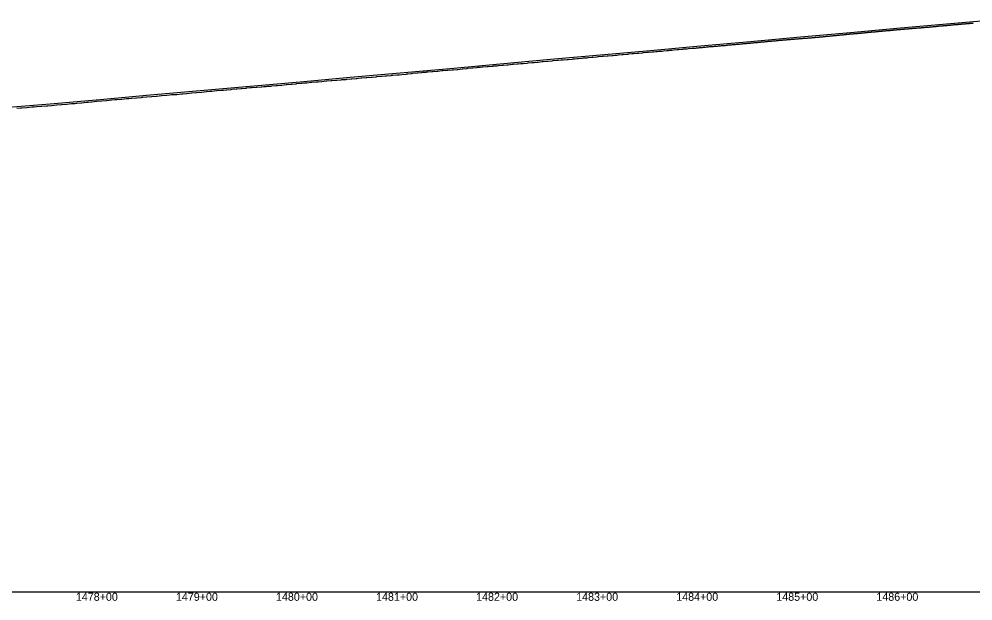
# Model space of a CAD drawing. Extents: x -3793 to 50787, y -1075 to 6138.
# Drawn here: x 35158 to 36111, y -1009 to -428 of the extents above; entities that cross this region are included whole.
import ezdxf

# ---------------------------------------------------------------- set-up
doc = ezdxf.new("R2010")
doc.units = 0
for name, color, linetype in [('RD_DDB_Profile_EX', 7, 'Continuous'), ('RD_DDB_Profile_PR', 7, 'Continuous'), ('RD_DDB_StaTX', 7, 'Continuous'), ('RD_GPK_Profile_Cell', 7, 'Continuous')]:
    doc.layers.add(name, color=color, linetype=linetype)

msp = doc.modelspace()

# ---------------------------------------------------------------- linework, layer by layer
at = {"layer": 'RD_DDB_Profile_EX'}
for points in [[(36006.48916, -441.16564), (36007.155562, -441.132325), (36007.491797, -441.098745), (36008.15134, -441.032195), (36008.48784, -440.9818), (36009.154123, -440.914965), (36009.488102, -440.86443), (36010.153177, -440.831165), (36010.491205, -440.81408), (36011.149162, -440.81397), (36011.487218, -440.81393), (36012.151583, -440.813855), (36012.489811, -440.78007), (36013.154005, -440.68061), (36013.489053, -440.6468), (36014.153416, -440.547015), (36014.493088, -440.529865), (36015.149419, -440.43059), (36015.489118, -440.396675), (36016.15184, -440.330505), (36016.488345, -440.31351), (36017.150875, -440.214325), (36017.490936, -440.19734), (36018.153656, -440.197025), (36018.494971, -440.111785), (36019.149676, -440.01275), (36019.491017, -439.99569), (36020.152097, -439.929685), (36020.490228, -439.861505), (36021.151116, -439.79551), (36021.492819, -439.77843), (36022.146955, -439.74538), (36022.489367, -439.728095), (36023.149933, -439.62895), (36023.565172, -439.608025), (36024.148941, -439.57887), (36024.492069, -439.54462), (36025.151369, -439.478815), (36025.494615, -439.46167), (36026.147231, -439.461605), (36026.491135, -439.409985), (36027.149851, -439.40993), (36027.490278, -439.358435), (36028.149214, -439.25942), (36028.493772, -439.22502), (36029.145089, -439.126505), (36029.489807, -439.09209), (36030.147518, -439.026425), (36030.492854, -439.008985), (36031.150139, -438.94337), (36031.491983, -438.908885), (36032.149128, -438.843285), (36032.494529, -438.826035), (36033.145376, -438.79284), (36033.491524, -438.74102), (36034.147805, -438.74096), (36034.491142, -438.706105), (36035.146973, -438.57521), (36035.493688, -438.5233), (36036.149401, -438.457835), (36036.496234, -438.457805), (36037.145663, -438.42465), (36037.493222, -438.37263), (36038.1481, -438.30727), (36038.492783, -438.289665), (36039.147264, -438.22435), (36039.495285, -438.206975), (36040.143544, -438.173905), (36040.492257, -438.17389), (36041.145981, -438.10865), (36041.491306, -438.056435), (36042.144943, -437.991205), (36042.49431, -437.938755), (36043.147926, -437.905735), (36043.497752, -437.90572), (36044.143862, -437.840565), (36044.493793, -437.78819), (36045.146299, -437.72307), (36045.49283, -437.705585), (36046.145605, -437.672635), (36046.496775, -437.637405), (36047.141744, -437.507385), (36047.492828, -437.437325), (36048.14418, -437.437295), (36048.491853, -437.43726), (36049.143474, -437.37189), (36049.495291, -437.371875), (36050.14591, -437.339395), (36050.578186, -437.24727), (36051.142426, -437.21842), (36051.495264, -437.18322), (36052.144872, -437.11841), (36052.494228, -437.10079), (36053.143802, -437.068385), (36053.496685, -437.05078), (36054.140136, -436.985515), (36054.494163, -436.967625), (36055.142777, -436.870565), (36055.49662, -436.852915), (36056.145222, -436.788205), (36056.495574, -436.75289)], [(36056.495574, -436.75289), (36057.13804, -436.720135), (36057.492549, -436.684765), (36058.140485, -436.68476), (36058.495519, -436.649125), (36059.143127, -436.616815), (36059.494463, -436.581395), (36060.142389, -436.48406), (36060.497851, -436.466325), (36061.13839, -436.43402), (36061.493903, -436.416285), (36062.140835, -436.35174), (36062.496875, -436.31602), (36063.143835, -436.25111), (36063.496738, -436.21553), (36064.136295, -436.15106), (36064.492782, -436.11551), (36065.138748, -436.05109), (36065.495195, -436.03332), (36066.141559, -436.000715), (36066.49552, -435.982665), (36067.140652, -435.950505), (36067.497933, -435.879235), (36068.137035, -435.782255), (36068.494892, -435.764415), (36069.139489, -435.732285), (36069.497822, -435.69633), (36070.142141, -435.632075), (36070.49669, -435.61421), (36071.134965, -435.54952), (36071.493655, -435.53164), (36072.137419, -435.49955), (36072.496068, -435.428005), (36073.139873, -435.363805), (36073.495446, -435.34564), (36074.1393, -435.281035), (36074.498783, -435.227255), (36075.135349, -435.131035), (36075.494831, -435.11312), (36076.137802, -435.048995), (36076.497244, -435.01315), (36077.140611, -434.91658), (36077.5912, -434.893675), (36078.133283, -434.866375), (36078.493555, -434.84843), (36079.135746, -434.84847), (36079.496444, -434.77635), (36080.138763, -434.7119), (36080.496167, -434.71191), (36081.13763, -434.615965), (36081.499056, -434.579745), (36082.133902, -434.483805), (36082.4956, -434.447575), (36083.13692, -434.447215), (36083.498895, -434.41113), (36084.139382, -434.34728), (36084.498202, -434.328995), (36085.132414, -434.29668), (36085.495159, -434.242425), (36086.134877, -434.146745), (36086.498053, -434.128435), (36087.13754, -434.064685), (36087.496829, -434.01039), (36088.136737, -433.97811), (36088.500641, -433.95975), (36089.133035, -433.864185), (36089.496687, -433.84607), (36090.135498, -433.750515), (36090.49598, -433.71404), (36091.134886, -433.68189), (36091.499775, -433.627155), (36092.131204, -433.56357), (36092.495787, -433.527235), (36093.133676, -433.463665), (36093.49864, -433.40891), (36094.136703, -433.40853), (36094.498273, -433.408555), (36095.135538, -433.37684), (36095.501125, -433.340185), (36096.131864, -433.276675), (36096.497144, -433.240275), (36097.134689, -433.208115), (36097.497299, -433.18962), (36098.133718, -433.126205), (36098.500152, -433.0712), (36099.130405, -433.007325), (36099.497102, -432.989075), (36100.132877, -432.89401), (36100.496327, -432.875505), (36101.131899, -432.812165), (36101.498652, -432.8122), (36102.134719, -432.74852), (36102.502423, -432.67505), (36103.131067, -432.64342), (36103.498463, -432.60681), (36104.133538, -432.54352), (36104.604214, -432.51961), (36105.132906, -432.493), (36105.500885, -432.4747), (36106.129067, -432.41146), (36106.49742, -432.35621)], [(36106.49742, -432.35621), (36107.131753, -432.293025), (36107.49659, -432.27446), (36108.131118, -432.21091), (36108.499787, -432.19257), (36109.127286, -432.19263), (36109.496331, -432.15566), (36110.130325, -432.06056), (36110.495877, -432.005345), (36111.129475, -432.004995)], [(35892.470974, -451.53114), (35893.472541, -451.431325), (35894.472235, -451.34562), (35895.467195, -451.260185), (35896.469787, -451.124555), (35897.471778, -451.045305), (35898.473346, -450.960085), (35899.466432, -450.88034), (35900.469023, -450.75938), (35901.471015, -450.674035), (35902.473583, -450.62382), (35903.46662, -450.508715), (35904.46916, -450.37323), (35905.471699, -450.28778), (35906.473645, -450.173055), (35907.466255, -450.143295), (35908.469219, -450.042885), (35909.471756, -449.942655), (35910.474719, -449.8774), (35911.470276, -449.827125), (35912.469275, -449.72714), (35913.471809, -449.60664), (35914.474772, -449.47116), (35915.513115, -449.403875), (35916.469862, -449.340895), (35917.471766, -449.226025), (35918.47468, -449.160665), (35919.17018, -449.05527), (35919.470642, -449.055165), (35920.47058, -448.98979), (35921.17194, -448.84966), (35921.473494, -448.84958), (35922.174316, -448.849395), (35922.476408, -448.789035), (35923.169329, -448.75424), (35923.471379, -448.724), (35924.471302, -448.603775), (35925.171075, -448.533755), (35925.474654, -448.518385), (35926.173618, -448.448465), (35926.477569, -448.433225), (35927.169041, -448.36336), (35927.470557, -448.332895), (35928.168002, -448.29821), (35928.472468, -448.252565), (35929.170379, -448.18274), (35929.475363, -448.167445), (35930.172761, -448.0977), (35930.478232, -448.051915), (35931.168205, -448.016925), (35931.471173, -447.971035), (35932.16754, -447.936065), (35932.474042, -447.92067), (35933.169922, -447.85103), (35933.47691, -447.85093), (35934.171921, -447.816415), (35934.478778, -447.801015), (35935.167379, -447.69675), (35935.47172, -447.68133), (35936.166701, -447.681145), (35936.474589, -447.63499), (35937.169083, -447.496255), (35937.477459, -447.480795), (35938.171465, -447.44601), (35938.480328, -447.445935), (35939.173465, -447.41147), (35939.47914, -447.36519), (35940.165863, -447.295805), (35940.475587, -447.26471), (35941.168416, -447.195425), (35941.478458, -447.164415), (35942.170799, -447.1297), (35942.526129, -447.09622), (35943.170089, -447.063935), (35943.481075, -447.06385), (35944.165589, -447.02918), (35944.477052, -447.01357), (35945.167596, -446.979275), (35945.478877, -446.93262), (35946.169984, -446.82904), (35946.478614, -446.782305), (35947.169265, -446.74766), (35947.481434, -446.732), (35948.164776, -446.69735), (35948.477423, -446.68167), (35949.167165, -446.61268), (35949.480247, -446.581365), (35950.169172, -446.547185), (35950.478976, -446.50026), (35951.168441, -446.465645), (35951.481796, -446.44991), (35952.163965, -446.31223), (35952.477797, -446.296495), (35953.166354, -446.26197), (35953.480622, -446.230535), (35954.168743, -446.16171), (35954.48033, -446.14592), (35955.167994, -446.11144), (35955.483151, -446.079915), (35956.163156, -446.011525), (35956.478611, -445.995555)], [(35956.478611, -445.995555), (35957.165726, -445.926865), (35957.478264, -445.895295), (35958.164974, -445.860885), (35958.481039, -445.813515), (35959.167365, -445.676435), (35959.483814, -445.6448), (35960.162926, -445.610405), (35960.4798, -445.57872), (35961.164941, -445.51054), (35961.478449, -445.478865), (35962.164179, -445.4103), (35962.481225, -445.362785), (35963.166571, -445.328415), (35963.484, -445.296665), (35964.162142, -445.193965), (35964.479997, -445.19389), (35965.164537, -445.125455), (35965.479624, -445.1095), (35966.16376, -445.04112), (35966.4824, -444.977485), (35967.165778, -444.943605), (35967.484189, -444.927645), (35968.161359, -444.825125), (35968.480196, -444.777345), (35969.163754, -444.709), (35969.539143, -444.67705), (35970.162972, -444.676905), (35970.482547, -444.64495), (35971.16537, -444.542625), (35971.485738, -444.51043), (35972.16115, -444.476215), (35972.478542, -444.444145), (35973.160356, -444.37597), (35973.481272, -444.327875), (35974.162755, -444.2937), (35974.484002, -444.277595), (35975.165525, -444.24295), (35975.487714, -444.210725), (35976.16115, -444.10874), (35976.480517, -444.076465), (35977.160336, -443.97458), (35977.483247, -443.974505), (35978.162734, -443.8727), (35978.485976, -443.82427), (35979.15837, -443.75636), (35979.481984, -443.69173), (35980.161148, -443.691065), (35980.482487, -443.658585), (35981.160314, -443.624585), (35981.485216, -443.60829), (35982.162712, -443.50674), (35982.487944, -443.474215), (35983.158368, -443.44023), (35983.483951, -443.3752), (35984.160776, -443.27376), (35984.48341, -443.241155), (35985.160304, -443.172995), (35985.487066, -443.15662), (35986.155981, -443.089035), (35986.483062, -443.07265), (35987.158389, -443.00514), (35987.482977, -442.955805), (35988.157712, -442.888345), (35988.48566, -442.871915), (35989.160117, -442.770855), (35989.488342, -442.73805), (35990.156182, -442.670215), (35990.485329, -442.637315), (35991.15859, -442.603595), (35991.484752, -442.58708), (35992.157714, -442.519815), (35992.487434, -442.503305), (35993.160119, -442.46962), (35993.490117, -442.436635), (35994.155828, -442.3694), (35994.486144, -442.35286), (35995.158607, -442.2853), (35995.486522, -442.252185), (35996.157714, -442.218575), (35996.552157, -442.16572), (35997.153441, -442.13529), (35997.485203, -442.11868), (35998.155856, -442.051665), (35998.485032, -442.0348), (35999.155508, -441.967425), (35999.488632, -441.90091), (36000.15792, -441.800645), (36000.491268, -441.783965), (36001.153669, -441.75045), (36001.487283, -441.71711), (36002.156083, -441.65028), (36002.487096, -441.61665), (36003.155353, -441.483225), (36003.489733, -441.483175), (36004.151482, -441.449385), (36004.486724, -441.432615), (36005.153896, -441.33271), (36005.489362, -441.299205), (36006.15631, -441.199335), (36006.48916, -441.16564)], [(35750.143737, -464.37846), (35751.369615, -464.28022), (35753.435029, -464.09405), (35755.142095, -463.94024), (35756.37496, -463.816435), (35760.141209, -463.439015), (35761.382303, -463.35175), (35765.140576, -463.087495), (35766.39461, -462.92394), (35766.941536, -462.86904), (35770.140082, -462.548085), (35771.404536, -462.45914), (35775.146918, -462.08462), (35776.422831, -461.96929), (35780.146412, -461.59596), (35780.448044, -461.57175), (35781.432352, -461.49278), (35785.145806, -461.15779), (35786.440836, -461.040965), (35790.145201, -460.78075), (35791.45061, -460.67586), (35793.954551, -460.424935), (35795.144732, -460.3057), (35796.458458, -460.187225), (35800.144155, -459.891645), (35801.466969, -459.772205), (35805.143709, -459.40386), (35806.47418, -459.27057), (35807.461058, -459.181555), (35810.143148, -458.939725), (35811.48168, -458.80552), (35815.142733, -458.475375), (35816.487609, -458.354095), (35820.142545, -457.98764), (35820.967565, -457.91317), (35821.498353, -457.86528), (35825.142157, -457.573255), (35826.502994, -457.464195), (35830.442587, -457.108865), (35831.466456, -457.045105), (35832.469322, -456.9583), (35833.468811, -456.908105), (35834.474072, -456.80752), (35835.46663, -456.72996), (35836.469444, -456.66569), (35837.471608, -456.5431), (35838.471674, -456.456455), (35839.466254, -456.347925), (35840.468419, -456.233975), (35841.47123, -456.13361), (35842.47064, -456.069595), (35843.466275, -455.969175), (35844.468443, -455.84688), (35845.471252, -455.746545), (35846.470647, -455.62434), (35847.466297, -455.54606), (35848.468443, -455.51795), (35849.471199, -455.40356), (35850.472914, -455.331675), (35851.472248, -455.245605), (35852.467861, -455.181215), (35853.469983, -455.138895), (35854.472737, -455.08848), (35855.472058, -454.93835), (35856.467684, -454.837905), (35857.469808, -454.73778), (35858.47256, -454.651545), (35859.471869, -454.479785), (35860.46647, -454.48727), (35861.487086, -454.450175), (35862.471299, -454.372555), (35863.474, -454.29368), (35864.473249, -454.064795), (35865.468848, -453.97872), (35866.470927, -453.864375), (35867.473626, -453.81405), (35868.472864, -453.71397), (35869.467441, -453.635425), (35870.470555, -453.499205), (35871.47222, -453.413635), (35872.472065, -453.32022), (35873.467069, -453.234465), (35874.469765, -453.14849), (35875.471824, -453.08403), (35876.474471, -453.01928), (35877.466575, -452.919185), (35878.469221, -452.847725), (35879.471256, -452.83323), (35880.472872, -452.64782), (35881.473061, -452.52627), (35882.467623, -452.426365), (35883.470268, -452.3761), (35884.472304, -452.27606), (35885.472064, -452.16127), (35886.467055, -452.08216), (35887.469698, -451.996375), (35888.5001, -451.92118), (35889.473304, -451.790105), (35890.466391, -451.72515), (35891.467958, -451.59618), (35892.470974, -451.53114)], [(35529.336369, -484.25733), (35530.189184, -484.180345), (35531.045335, -484.10296), (35535.19341, -483.771165), (35536.053779, -483.693375), (35537.330916, -483.5656), (35540.188948, -483.27976), (35544.325291, -482.865595), (35545.186525, -482.78805), (35546.048932, -482.70152), (35550.191548, -482.28671), (35551.064207, -482.190425), (35555.188299, -481.7355), (35556.070131, -481.647045), (35560.18505, -481.234305), (35561.076912, -481.14513), (35564.34393, -480.91533), (35565.183506, -480.85631), (35566.082385, -480.78413), (35570.180269, -480.332235), (35571.086996, -480.25039), (35575.185195, -479.962965), (35576.098684, -479.8806), (35577.850437, -479.722425), (35580.181852, -479.512005), (35581.104216, -479.43814), (35585.180449, -479.15177), (35586.107501, -479.08664), (35590.177208, -478.678715), (35591.356944, -478.56788), (35595.182079, -478.29987), (35596.12168, -478.20557), (35600.178919, -477.758345), (35601.12458, -477.663455), (35604.863451, -477.28874), (35605.17576, -477.25745), (35606.129964, -477.171345), (35610.175013, -476.725265), (35611.136557, -476.638365), (35615.172772, -476.23332), (35616.147174, -476.145285), (35618.369958, -475.96664), (35620.170533, -475.82199), (35621.156077, -475.752785), (35625.176587, -475.390145), (35626.177139, -475.28979), (35630.174323, -475.00857), (35631.186391, -474.91712), (35631.876465, -474.85476), (35635.172063, -474.557085), (35636.195494, -474.48539), (35640.171762, -474.126395), (35641.203444, -474.053895), (35645.382973, -473.672445), (35646.211176, -473.581155), (35650.16729, -473.184595), (35651.217814, -473.05827), (35655.16545, -472.78016), (35656.227301, -472.72689), (35658.88948, -472.48662), (35660.163112, -472.37171), (35661.233311, -472.26445), (35665.168722, -471.910065), (35666.246276, -471.81283), (35670.16648, -471.459085), (35671.253694, -471.37204), (35672.395987, -471.28039), (35675.166423, -471.05821), (35676.259083, -470.9486), (35680.164703, -470.517835), (35681.268047, -470.41822), (35685.162595, -470.1448), (35685.902494, -470.07788), (35686.274168, -470.044275), (35690.160997, -469.615705), (35691.281847, -469.525755), (35695.159676, -469.175485), (35696.293356, -469.084525), (35699.409001, -468.865655), (35700.15797, -468.813065), (35701.300534, -468.70998), (35705.156658, -468.43864), (35706.310707, -468.33448), (35710.154962, -467.94912), (35711.318216, -467.844025), (35712.915508, -467.683775), (35715.15377, -467.459295), (35716.327483, -467.341695), (35720.152469, -466.95808), (35721.336316, -466.86315), (35725.150786, -466.557275), (35726.422015, -466.441), (35730.149494, -466.03015), (35731.348901, -465.91004), (35735.147828, -465.64349), (35736.353844, -465.534615), (35740.146659, -465.192215), (35741.36097, -465.10706), (35745.14501, -464.76604), (35746.363431, -464.644045), (35750.143737, -464.37846)], [(35309.755433, -503.49069), (35310.221261, -503.4487), (35314.753354, -503.266985), (35315.224509, -503.224375), (35319.74111, -502.771315), (35320.219658, -502.732925), (35321.226802, -502.63213), (35324.739906, -502.28066), (35325.222855, -502.227345), (35329.725355, -501.82044), (35330.218444, -501.78584), (35334.733309, -501.37726), (35335.213509, -501.32908), (35339.700604, -500.968955), (35340.218478, -500.911975), (35344.685306, -500.418275), (35345.213506, -500.375855), (35348.239816, -500.072505), (35349.677996, -499.9284), (35350.218508, -499.87971), (35354.663641, -499.38899), (35355.2135, -499.33386), (35359.657225, -499.066355), (35360.218479, -499.01578), (35361.746323, -498.877635), (35364.643679, -498.615775), (35365.213502, -498.564275), (35369.63807, -498.20941), (35370.217345, -498.168665), (35374.623457, -497.770525), (35375.25283, -497.707475), (35379.62012, -497.27011), (35380.217357, -497.228085), (35384.609754, -496.87589), (35385.213106, -496.815475), (35388.759338, -496.495165), (35389.597855, -496.41946), (35390.208087, -496.376595), (35394.594701, -496.069115), (35395.213036, -496.0134), (35399.580464, -495.706), (35400.208494, -495.649195), (35402.265845, -495.44267), (35404.570522, -495.21141), (35405.213008, -495.159855), (35409.552911, -494.854045), (35410.21009, -494.80141), (35414.533329, -494.366315), (35415.206308, -494.298835), (35415.772352, -494.259015), (35419.525574, -493.995135), (35420.21206, -493.933315), (35424.51079, -493.50116), (35425.207885, -493.445155), (35429.490822, -493.0143), (35430.204055, -492.94284), (35434.475986, -492.55653), (35435.20123, -492.484005), (35439.471356, -492.09856), (35440.205493, -492.032345), (35442.785366, -491.772835), (35444.453725, -491.60508), (35445.203264, -491.54497), (35449.440634, -491.119635), (35450.199206, -491.03579), (35454.434034, -490.69609), (35455.20352, -490.63424), (35455.978521, -490.556495), (35456.291873, -490.53125), (35460.201413, -490.21645), (35464.404554, -489.83653), (35465.197342, -489.788625), (35469.399116, -489.409845), (35469.79838, -489.369725), (35470.201651, -489.32922), (35474.386265, -489.03505), (35475.199094, -488.961765), (35479.379036, -488.54287), (35480.194593, -488.485455), (35483.304887, -488.26731), (35484.375056, -488.19229), (35485.198843, -488.117805), (35489.36678, -487.70031), (35490.194323, -487.6421), (35494.355252, -487.30822), (35495.191803, -487.2245), (35496.811394, -487.06261), (35499.35844, -486.80811), (35500.195595, -486.73248), (35504.351412, -486.357985), (35505.191067, -486.29055), (35509.349597, -485.957685), (35510.317901, -485.871605), (35514.345312, -485.549135), (35515.192318, -485.48122), (35519.336966, -485.14889), (35520.188193, -485.080535), (35523.824409, -484.75367), (35524.339781, -484.70736), (35525.193728, -484.630335), (35529.336369, -484.25733)], [(35155.241637, -517.01648), (35159.148717, -516.781345), (35160.234946, -516.716015), (35165.237536, -516.312285), (35170.240198, -515.814885), (35172.655224, -515.64543), (35175.23346, -515.46167), (35180.235508, -515.01148), (35184.936831, -514.63492), (35185.238582, -514.610785), (35186.161731, -514.545835), (35189.92232, -514.281385), (35190.232737, -514.25653), (35194.921071, -513.740565), (35195.235167, -513.709075), (35199.915573, -513.287085), (35200.238641, -513.26772), (35204.906351, -512.893485), (35205.232335, -512.864115), (35209.902451, -512.490005), (35210.235176, -512.463295), (35213.174745, -512.2276), (35214.892488, -512.089915), (35215.228906, -512.05621), (35219.889564, -511.636295), (35220.231712, -511.60537), (35224.889574, -511.139655), (35225.234697, -511.108565), (35226.681252, -510.977985), (35229.878268, -510.68949), (35230.228157, -510.661395), (35234.879506, -510.103515), (35235.23113, -510.07184), (35239.87779, -509.746435), (35240.233852, -509.7), (35244.870771, -509.282175), (35245.22747, -509.26076), (35249.870588, -508.75), (35250.230141, -508.710335), (35253.694266, -508.43312), (35254.869678, -508.339095), (35255.233513, -508.306315), (35259.853746, -507.888765), (35260.227737, -507.862535), (35264.846761, -507.4923), (35265.231984, -507.4576), (35267.200774, -507.29943), (35269.831581, -507.088145), (35270.226216, -507.05253), (35274.825557, -506.59191), (35275.23038, -506.559535), (35279.811368, -506.191725), (35280.224591, -506.146155), (35280.707281, -506.097805), (35284.80638, -505.68734), (35285.228797, -505.65772), (35289.792858, -505.291385), (35290.223052, -505.26114), (35294.213788, -504.94154), (35294.787537, -504.895605), (35295.22729, -504.83835), (35299.774955, -504.42765), (35300.221512, -504.39175), (35304.767114, -504.07248), (35305.226123, -504.0357), (35307.720295, -503.73554), (35309.755433, -503.49069)]]:
    msp.add_lwpolyline(points, dxfattribs=at)
at = {"layer": 'RD_DDB_Profile_PR'}
msp.add_lwpolyline([(35138.47, -516.7885), (35188.47, -512.7835), (35238.47, -508.245), (35288.47, -503.7975), (35338.47, -499.468), (35388.47, -494.9215), (35438.47, -490.589), (35488.47, -486.1905), (35538.47, -481.852), (35588.47, -477.25), (35638.47, -472.68), (35688.47, -468.2025), (35738.47, -463.7435), (35788.47, -459.2985), (35838.47, -454.857), (35888.47, -450.3235), (35938.47, -445.846), (35988.47, -441.273), (36038.47, -436.691), (36088.47, -432.3615), (36138.47, -428.0205)], dxfattribs=at)
at = {"layer": 'RD_GPK_Profile_Cell'}
msp.add_line((1000, -1000), (46610.921919, -1000), dxfattribs=at)

# ---------------------------------------------------------------- texts
at = {"layer": 'RD_DDB_StaTX'}
for s, p in [('1478+00', (35214.263622, -1009)), ('1478+00', (35214.265471, -1009)), ('1479+00', (35314.263622, -1009)), ('1479+00', (35314.265471, -1009)), ('1480+00', (35414.263622, -1009)), ('1480+00', (35414.265471, -1009)), ('1481+00', (35514.263622, -1009)), ('1481+00', (35514.265471, -1009)), ('1482+00', (35614.263622, -1009)), ('1482+00', (35614.265471, -1009)), ('1483+00', (35714.263622, -1009)), ('1483+00', (35714.265471, -1009)), ('1484+00', (35814.263622, -1009)), ('1484+00', (35814.265471, -1009)), ('1485+00', (35914.263622, -1009)), ('1485+00', (35914.265471, -1009)), ('1486+00', (36014.263622, -1009)), ('1486+00', (36014.265471, -1009))]:
    msp.add_text(s, height=8, dxfattribs=at).set_placement(p)

doc.saveas('drawing.dxf')
